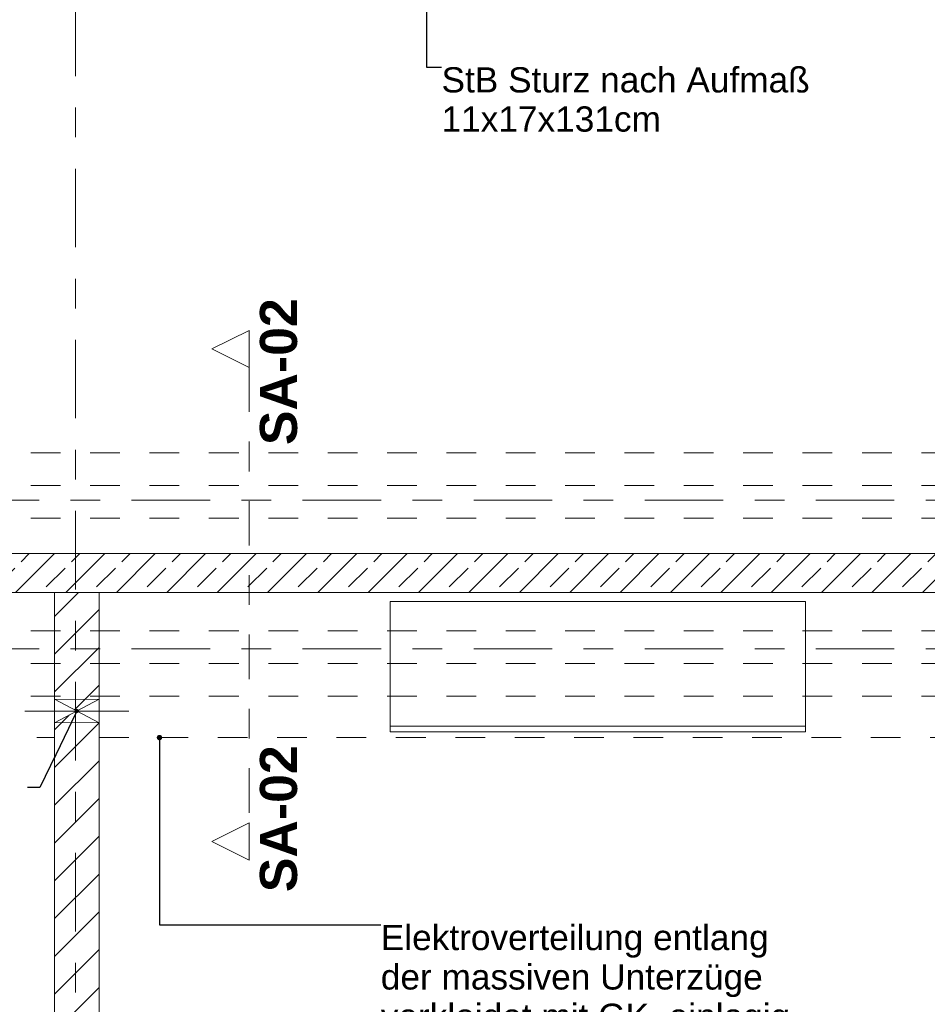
# Model space of a CAD drawing. Header units: metres. Extents: x -3.6 to 90.7, y -11.1 to 18.
# Tile 315 of 656: x 29.1 to 32.2, y 4.2 to 7.5. Entities that reach past the tile are written whole.
import ezdxf

# ---------------------------------------------------------------- set-up
doc = ezdxf.new("R2010")
doc.units = ezdxf.units.M
doc.header["$MEASUREMENT"] = 0
for name, pattern in [('Achse', [0.2, 0.1, -0.05, 0, -0.05]), ('Schnittlinie', [0.3, 0.15, -0.075, 0, -0.075]), ('Strichlinie doppelt', [0.546806, 0.264583, -0.105833, 0.070556, -0.105833]), ('Untersicht', [0.1, 0.075, -0.025]), ('Wipeout_Contour', [1, 0, -1])]:
    doc.linetypes.add(name, pattern=pattern)
for name, color, linetype in [('203 - Marker.Schnitt - Ausbaudetail SA', 7, 'Continuous'), ('451 - Universal.Achsen Raster', 7, 'Continuous'), ('605 - Struktur.Wand Innen', 7, 'Continuous'), ('608 - Struktur.Träger', 7, 'Continuous'), ('650 - Abdeckung.Fußboden Aufbau', 7, 'Continuous'), ('701 - Einrichtung.Möbel', 7, 'Continuous'), ('Abbruch_605 - Struktur.Wand Innen', 7, 'Continuous'), ('Neubau_152 - Bemaßung_ Beschriftung.Ausbau', 7, 'Continuous'), ('Neubau_605 - Struktur.Wand Innen', 7, 'Continuous'), ('Neubau_653 - Abdeckung.TB Verkofferung', 7, 'Continuous')]:
    doc.layers.add(name, color=color, linetype=linetype)
doc.styles.add('ERSTELLTER_STIL_1', font='txt')
doc.styles.add('ERSTELLTER_STIL_2', font='txt')
doc.linetypes.add('Abbruch 1', pattern='A,0,[1,2022.0244.A_L5A-PL02.05_iB_Grundriss 3.OG1.Shx,S=0.001984,R=0,X=0,Y=0],-0.25,0', length=0.25)
doc.dimstyles.new('ERSTELLTER_STIL__5', dxfattribs={"dimtxt": 0.18, "dimasz": 0.03648, "dimexe": 0.18, "dimexo": 0.0625, "dimgap": 0, "dimtad": 0, "dimtih": 1, "dimtoh": 1, "dimdec": 4, "dimzin": 0, "dimdsep": 46, "dimcen": 0.09, "dimadec": 0, "dimazin": 0, "dimtfac": 1, "dimtdec": 4, "dimtmove": 0, "dimatfit": 3, "dimldrblk": 'ARROWHEAD_11', "dimfxl": 1, "dimtolj": 1, "dimtzin": 0, "dimarcsym": 0})
doc.dimstyles.new('ERSTELLTER_STIL__6', dxfattribs={"dimtxt": 0.18, "dimasz": 0.02736, "dimexe": 0.18, "dimexo": 0.0625, "dimgap": 0, "dimtad": 0, "dimtih": 1, "dimtoh": 1, "dimdec": 4, "dimzin": 0, "dimdsep": 46, "dimcen": 0.09, "dimadec": 0, "dimazin": 0, "dimtfac": 1, "dimtdec": 4, "dimtmove": 0, "dimatfit": 3, "dimldrblk": 'ARROWHEAD_11', "dimfxl": 1, "dimtolj": 1, "dimtzin": 0, "dimarcsym": 0})
pattern_1 = [(45, (0, 0), (-0.0636396, 0.0636396), [])]

# ---------------------------------------------------------------- blocks, each defined once
blk = doc.blocks.new('ARROWHEAD_11')
at = {"color": 0, "linetype": 'Continuous', "lineweight": 0}
blk.add_line((0, 0), (-1, 0), dxfattribs=at)
at = {"color": 0, "linetype": 'Continuous', "lineweight": 0, "const_width": 0.25, "flags": 128}
blk.add_lwpolyline([(-0.125, 0, 1), (0.125, 0, 1)], format="xyb", close=True, dxfattribs=at)

msp = doc.modelspace()

# ---------------------------------------------------------------- hatches: boundary and pattern name
at = {"layer": '605 - Struktur.Wand Innen', "linetype": 'Continuous', "lineweight": 0, "true_color": 0x000000}
h = msp.add_hatch(dxfattribs=at)
h.set_pattern_fill('Beton__Stahlbeton_0001', color=18, style=0, pattern_type=2)
h.set_pattern_definition([(45, (0, 0), (-0.0848528, 0.0848528), []), (45, (-0.04243, 0.04243), (-0.0848528, 0.0848528), [0.09, -0.03])])
h.paths.add_polyline_path([(25.88, 5.5395), (32.77, 5.5395), (32.77, 5.6705), (25.88, 5.6705)])
at = {"layer": 'Abbruch_605 - Struktur.Wand Innen', "linetype": 'Continuous', "lineweight": 0, "true_color": 0x000000}
h = msp.add_hatch(dxfattribs=at)
h.set_pattern_fill('MW_Ziegel_0001', color=18, style=0, pattern_type=2)
h.set_pattern_definition(pattern_1)
h.paths.add_polyline_path([(29.26, 5.18), (29.335, 5.14), (29.41, 5.18)])
h = msp.add_hatch(dxfattribs=at)
h.set_pattern_fill('MW_Ziegel_0001', color=18, style=0, pattern_type=2)
h.set_pattern_definition(pattern_1)
h.paths.add_polyline_path([(29.26, 5.1), (29.41, 5.1), (29.335, 5.14)])

# ---------------------------------------------------------------- linework, layer by layer
at = {"layer": '203 - Marker.Schnitt - Ausbaudetail SA', "color": 7, "linetype": 'Schnittlinie', "lineweight": 13}
msp.add_line((29.9151, 6.2975), (29.9151, 4.763), dxfattribs=at)
at = {"layer": '451 - Universal.Achsen Raster', "color": 160, "linetype": 'Strichlinie doppelt', "lineweight": 9, "true_color": 0x3232ff}
msp.add_line((64.935, 5.85), (-3.175, 5.85), dxfattribs=at)
at = {"layer": '605 - Struktur.Wand Innen', "color": 7, "linetype": 'Continuous', "lineweight": 18, "flags": 128}
for points in [[(32.77, 5.6705), (25.88, 5.6705)], [(25.88, 5.5395), (32.77, 5.5395)]]:
    msp.add_lwpolyline(points, dxfattribs=at)
at = {"layer": '608 - Struktur.Träger', "color": 7, "linetype": 'Untersicht', "lineweight": 13}
for p, q in [((0.38, 6.01), (61.88, 6.01)), ((0.38, 5.79), (61.88, 5.79))]:
    msp.add_line(p, q, dxfattribs=at)
at = {"layer": '608 - Struktur.Träger', "color": 7, "linetype": 'Achse', "lineweight": 9}
msp.add_line((0.38, 5.9), (61.88, 5.9), dxfattribs=at)
at = {"layer": '650 - Abdeckung.Fußboden Aufbau', "color": 7, "linetype": 'Continuous', "lineweight": 13, "flags": 128}
for points in [[(24.42, 5.815), (24.42, 5.935), (25.57, 5.935), (25.57, 6.01), (25.89, 6.01), (25.89, 5.6705), (32.77, 5.6705), (32.77, 6.01), (33.09, 6.01), (33.09, 5.935), (34.21, 5.935), (34.21, 5.8095)], [(25.8, 1.01), (25.91, 1.01), (25.91, 0.255), (29.17, 0.255), (29.17, 0.71), (29.26, 0.71), (29.26, 5.5395), (28.87, 5.5395), (25.89, 5.5395), (25.89, 5.19), (25.8, 5.19), (25.8, 4.315)]]:
    msp.add_lwpolyline(points, dxfattribs=at)
at = {"layer": 'Abbruch_605 - Struktur.Wand Innen', "color": 7, "linetype": 'Abbruch 1', "lineweight": 18}
for p, q in [((29.41, 5.18), (29.26, 5.18)), ((29.26, 5.1), (29.41, 5.1))]:
    msp.add_line(p, q, dxfattribs=at)
at = {"layer": 'Abbruch_605 - Struktur.Wand Innen', "color": 160, "linetype": 'Abbruch 1', "lineweight": 5, "true_color": 0x3232ff}
msp.add_line((29.16, 5.14), (29.51, 5.14), dxfattribs=at)
msp.add_line((29.16, 5.14), (29.51, 5.14), dxfattribs=at)
at = {"layer": 'Abbruch_605 - Struktur.Wand Innen', "color": 7, "linetype": 'Abbruch 1', "lineweight": 18, "flags": 128}
for points in [[(29.26, 5.18), (29.26, 5.1)], [(29.41, 5.1), (29.41, 5.18)]]:
    msp.add_lwpolyline(points, dxfattribs=at)
at = {"layer": 'Neubau_605 - Struktur.Wand Innen', "color": 1, "linetype": 'Continuous', "lineweight": 9}
for p, q in [((29.26, 5.1), (29.41, 5.18)), ((29.26, 5.18), (29.41, 5.1))]:
    msp.add_line(p, q, dxfattribs=at)
at = {"layer": 'Neubau_653 - Abdeckung.TB Verkofferung', "color": 1, "linetype": 'Untersicht', "lineweight": 9}
for p, q in [((25.8, 5.5395), (29.41, 5.5395)), ((29.41, 5.5395), (33.09, 5.5395)), ((25.8, 5.0505), (29.41, 5.0505)), ((29.41, 5.0505), (33.09, 5.0505))]:
    msp.add_line(p, q, dxfattribs=at)

# ---------------------------------------------------------------- texts
at = {"layer": '203 - Marker.Schnitt - Ausbaudetail SA', "color": 7, "lineweight": 13, "char_height": 0.125, "rotation": 90, "style": 'ERSTELLTER_STIL_1'}
for s, insert, attachment_point in [('\\A1;{\\pql;\\pt0;\\fArial|b1|i0|c0|p38;SA-02}', (30.0784, 6.0359), 7), ('\\A1;{\\pqr;\\pt0;\\fArial|b1|i0|c0|p38;SA-02}', (30.0784, 5.0246), 9)]:
    msp.add_mtext(s, dxfattribs=dict(at, insert=insert, attachment_point=attachment_point))
at = {"layer": 'Neubau_152 - Bemaßung_ Beschriftung.Ausbau', "color": 7, "linetype": 'Continuous', "lineweight": 9, "insert": (30.5633, 7.309), "char_height": 0.085, "attachment_point": 1, "line_spacing_factor": 0.931204, "style": 'ERSTELLTER_STIL_2'}
msp.add_mtext('\\A1;{\\pql;\\fArial|b0|i0|c0|p38;StB Sturz\\fArial|b0|i0|c0|p38; nach Aufmaß\\P\\pql;\\fArial|b0|i0|c0|p38;11\\fArial|b0|i0|c0|p38;x\\fArial|b0|i0|c0|p38;17\\fArial|b0|i0|c0|p38;x\\fArial|b0|i0|c0|p38;131\\fArial|b0|i0|c0|p38;cm}', dxfattribs=at)
at = {"layer": 'Neubau_152 - Bemaßung_ Beschriftung.Ausbau', "color": 1, "linetype": 'Continuous', "lineweight": 13, "insert": (30.3588, 4.4194), "char_height": 0.085, "attachment_point": 1, "line_spacing_factor": 0.936675, "style": 'ERSTELLTER_STIL_2'}
msp.add_mtext('\\A1;{\\pql;\\fArial|b0|i0|c0|p38;Elektroverteilung entlang\\P\\pql;\\fArial|b0|i0|c0|p38;de\\fArial|b0|i0|c0|p38;r massiven Unterzüge\\P\\pql;\\fArial|b0|i0|c0|p38;verkleidet mit GK, einlagig}', dxfattribs=at)

# ---------------------------------------------------------------- leaders
at = {"layer": 'Neubau_152 - Bemaßung_ Beschriftung.Ausbau', "color": 1, "linetype": 'Continuous', "lineweight": 13, "annotation_type": 0, "has_hookline": 1, "hookline_direction": 0, "text_width": 1.2306}
msp.add_leader([(30.5133, 8.1575), (30.5133, 7.309), (30.5633, 7.309)], dimstyle='ERSTELLTER_STIL__6', dxfattribs=at)

# ---------------------------------------------------------------- wipeouts: each hides what was drawn before it
at = {"color": 254, "linetype": 'Wipeout_Contour', "lineweight": 0, "ltscale": 126.157043}
msp.add_wipeout([(31.79, 5.0695), (31.79, 5.5095), (30.39, 5.5095), (30.39, 5.0695)], dxfattribs=at).dxf.layer = '701 - Einrichtung.Möbel'

# ---------------------------------------------------------------- next in the draw order: linework, layer by layer
at = {"layer": '650 - Abdeckung.Fußboden Aufbau', "color": 7, "linetype": 'Continuous', "lineweight": 13, "flags": 128}
for points in [[(29.41, 5.5395), (29.41, 0.71), (29.49, 0.71), (29.49, 0.255), (32.77, 0.255), (32.77, 0.71), (33.09, 0.71), (33.09, 0.255), (36.37, 0.255), (36.37, 0.71), (36.455, 0.71), (36.455, 5.8095), (35.22, 5.8095)], [(33.09, 5.8095), (33.09, 5.19), (32.77, 5.19), (32.77, 5.5395), (29.41, 5.5395)]]:
    msp.add_lwpolyline(points, dxfattribs=at)
at = {"layer": '701 - Einrichtung.Möbel', "color": 7, "linetype": 'Continuous', "lineweight": 5}
for p, q in [((31.79, 5.0895), (30.39, 5.0895)), ((31.79, 5.0695), (31.79, 5.0895))]:
    msp.add_line(p, q, dxfattribs=at)
at = {"layer": '701 - Einrichtung.Möbel', "color": 7, "linetype": 'Continuous', "lineweight": 5, "flags": 128}
msp.add_lwpolyline([(31.79, 5.0695), (30.39, 5.0695), (30.39, 5.5095), (31.79, 5.5095)], close=True, dxfattribs=at)

# ---------------------------------------------------------------- next in the draw order: wipeouts: each hides what was drawn before it
at = {"color": 254, "linetype": 'Wipeout_Contour', "lineweight": 0, "ltscale": 91.146777}
msp.add_wipeout([(29.9151, 6.4225), (29.7901, 6.36), (29.9151, 6.2975)], dxfattribs=at).dxf.layer = '203 - Marker.Schnitt - Ausbaudetail SA'

# ---------------------------------------------------------------- next in the draw order: linework, layer by layer
at = {"layer": '203 - Marker.Schnitt - Ausbaudetail SA', "color": 7, "linetype": 'Continuous', "lineweight": 13, "flags": 128}
msp.add_lwpolyline([(29.9151, 6.4225), (29.9151, 6.2975), (29.7901, 6.36)], close=True, dxfattribs=at)

# ---------------------------------------------------------------- next in the draw order: wipeouts: each hides what was drawn before it
at = {"color": 254, "linetype": 'Wipeout_Contour', "lineweight": 0, "ltscale": 90.236148}
msp.add_wipeout([(29.9151, 4.638), (29.9151, 4.763), (29.7901, 4.7005)], dxfattribs=at).dxf.layer = '203 - Marker.Schnitt - Ausbaudetail SA'
at = {"color": 254, "linetype": 'Wipeout_Contour', "lineweight": 0, "ltscale": 119.298319}
msp.add_wipeout([(29.41, 5.5395), (29.26, 5.5395), (29.26, 5.18), (29.41, 5.18)], dxfattribs=at).dxf.layer = '605 - Struktur.Wand Innen'
at = {"color": 254, "linetype": 'Wipeout_Contour', "lineweight": 0, "ltscale": 118.238719}
msp.add_wipeout([(29.41, 5.1), (29.26, 5.1), (29.26, 0.7), (29.41, 0.7)], dxfattribs=at).dxf.layer = '605 - Struktur.Wand Innen'

# ---------------------------------------------------------------- next in the draw order: hatches: boundary and pattern name
at = {"layer": '605 - Struktur.Wand Innen', "linetype": 'Continuous', "lineweight": 0, "true_color": 0x000000}
h = msp.add_hatch(dxfattribs=at)
h.set_pattern_fill('MW_Ziegel_0001', color=18, style=0, pattern_type=2)
h.set_pattern_definition(pattern_1)
h.paths.add_polyline_path([(29.41, 5.5395), (29.26, 5.5395), (29.26, 5.18), (29.41, 5.18)])
h = msp.add_hatch(dxfattribs=at)
h.set_pattern_fill('MW_Ziegel_0001', color=18, style=0, pattern_type=2)
h.set_pattern_definition(pattern_1)
h.paths.add_polyline_path([(29.41, 5.1), (29.26, 5.1), (29.26, 0.7), (29.41, 0.7)])

# ---------------------------------------------------------------- next in the draw order: linework, layer by layer
at = {"layer": '203 - Marker.Schnitt - Ausbaudetail SA', "color": 7, "linetype": 'Continuous', "lineweight": 13, "flags": 128}
msp.add_lwpolyline([(29.9151, 4.638), (29.9151, 4.763), (29.7901, 4.7005)], close=True, dxfattribs=at)
at = {"layer": '451 - Universal.Achsen Raster', "color": 160, "linetype": 'Strichlinie doppelt', "lineweight": 9, "true_color": 0x3232ff}
for p, q in [((29.33, -10.585), (29.33, 16.355)), ((64.935, 5.35), (-3.175, 5.35))]:
    msp.add_line(p, q, dxfattribs=at)
at = {"layer": '605 - Struktur.Wand Innen', "color": 7, "linetype": 'Continuous', "lineweight": 18, "flags": 128}
for points in [[(29.41, 5.5395), (29.26, 5.5395)], [(29.26, 5.5395), (29.26, 5.18)], [(29.41, 5.18), (29.41, 5.5395)], [(29.26, 5.1), (29.26, 0.7)], [(29.41, 0.7), (29.41, 5.1)]]:
    msp.add_lwpolyline(points, dxfattribs=at)
at = {"layer": '608 - Struktur.Träger', "color": 7, "linetype": 'Untersicht', "lineweight": 13}
for p, q in [((0.38, 5.41), (61.88, 5.41)), ((0.38, 5.19), (61.88, 5.19))]:
    msp.add_line(p, q, dxfattribs=at)
at = {"layer": '608 - Struktur.Träger', "color": 7, "linetype": 'Achse', "lineweight": 9}
msp.add_line((0.38, 5.3), (61.88, 5.3), dxfattribs=at)

# ---------------------------------------------------------------- next in the draw order: leaders
at = {"layer": 'Neubau_152 - Bemaßung_ Beschriftung.Ausbau', "color": 1, "linetype": 'Continuous', "lineweight": 13, "annotation_type": 0, "has_hookline": 1}
for points, dimstyle, hookline_direction, text_width in [([(29.335, 5.14), (29.2103, 4.8826), (29.1691, 4.8826)], 'ERSTELLTER_STIL__6', 1, 0.8253), ([(29.6133, 5.0505), (29.6133, 4.4194), (30.3588, 4.4194)], 'ERSTELLTER_STIL__5', 0, 1.3686)]:
    msp.add_leader(points, dimstyle=dimstyle, dxfattribs=dict(at, hookline_direction=hookline_direction, text_width=text_width))

doc.saveas('drawing.dxf')
